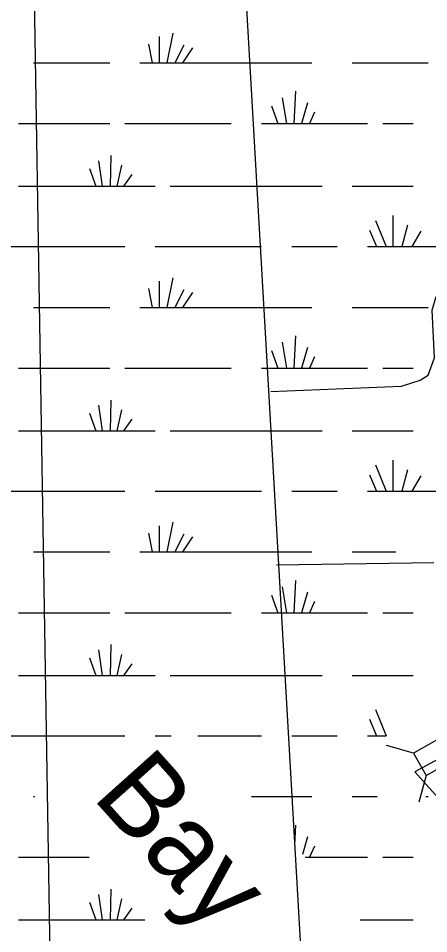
# Model space of a CAD drawing. Extents: x 2480962 to 2688785, y 277103 to 599240.
# Drawn here: x 2558477 to 2562534, y 565837 to 574894 of the extents above; entities that cross this region are included whole.
import ezdxf

# ---------------------------------------------------------------- set-up
doc = ezdxf.new("R2010")
doc.units = 0
for name, color, linetype in [('Divided_Highway', 7, 'Continuous'), ('Swamps', 7, 'Continuous'), ('Swamps Text', 7, 'Continuous'), ('Uninventoried Roads and Features', 7, 'Continuous')]:
    doc.layers.add(name, color=color, linetype=linetype)

msp = doc.modelspace()

# ---------------------------------------------------------------- linework, layer by layer
at = {"layer": 'Divided_Highway'}
msp.add_line((2559042.308, 550450.169), (2558293.684, 595906.699), dxfattribs=at)
at = {"layer": 'Swamps'}
for points in [[(2559870.673, 574713.711), (2559870.679, 574453.895)], [(2560004.172, 574747.089), (2559944.929, 574453.896)], [(2559762.925, 574639.458), (2559800.179, 574453.893)], [(2560111.925, 574628.339), (2560022.929, 574453.897)], [(2560197.176, 574602.34), (2560100.679, 574453.898)], [(2558627.429, 574453.874), (2559380.679, 574453.886)], [(2559677.679, 574453.891), (2559800.179, 574453.893)], [(2559800.179, 574453.893), (2559870.679, 574453.895)], [(2559870.679, 574453.895), (2559944.929, 574453.896)], [(2559944.929, 574453.896), (2560022.929, 574453.897)], [(2560022.929, 574453.897), (2560100.679, 574453.898)], [(2560100.679, 574453.898), (2561377.429, 574453.858)], [(2561778.429, 574453.864), (2562527.929, 574453.877)], [(2561217.935, 574171.788), (2561199.443, 573852.659)], [(2561084.187, 574108.723), (2561128.943, 573852.658)], [(2561336.688, 574056.789), (2561277.193, 573852.66)], [(2560980.439, 574027.096), (2561043.443, 573852.656)], [(2561403.44, 573963.977), (2561355.193, 573852.661)], [(2558478.943, 573852.614), (2559380.693, 573852.629)], [(2559529.193, 573852.631), (2560579.443, 573852.649)], [(2560880.193, 573852.654), (2561043.443, 573852.656)], [(2561043.443, 573852.656), (2561128.943, 573852.658)], [(2561128.943, 573852.658), (2561199.443, 573852.659)], [(2561199.443, 573852.659), (2561277.193, 573852.66)], [(2561277.193, 573852.66), (2561355.193, 573852.661)], [(2561355.193, 573852.661), (2561930.443, 573852.609)], [(2562078.943, 573852.611), (2562379.693, 573852.616)], [(2559391.95, 573537.125), (2559384.457, 573232.809)], [(2559180.453, 573407.245), (2559243.457, 573232.806)], [(2559269.451, 573485.185), (2559306.457, 573232.807)], [(2559495.702, 573440.688), (2559451.207, 573232.81)], [(2559599.704, 573347.876), (2559517.957, 573232.811)], [(2558478.957, 573232.794), (2559243.457, 573232.806)], [(2559243.457, 573232.806), (2559306.457, 573232.807)], [(2559306.457, 573232.807), (2559384.457, 573232.809)], [(2559384.457, 573232.809), (2559451.207, 573232.81)], [(2559451.207, 573232.81), (2559517.957, 573232.811)], [(2559517.957, 573232.811), (2559829.957, 573232.816)], [(2559978.207, 573232.819), (2561481.457, 573232.843)], [(2561778.457, 573232.785), (2562379.707, 573232.795)], [(2562008.465, 572895.098), (2562112.47, 572635.283)], [(2562179.213, 572943.351), (2562179.22, 572635.284)], [(2561948.967, 572798.595), (2562019.47, 572635.281)], [(2562323.966, 572846.852), (2562268.22, 572635.285)], [(2562457.467, 572787.416), (2562368.47, 572635.287)], [(2558167.22, 572635.281), (2559529.22, 572635.24)], [(2559829.72, 572635.245), (2560880.22, 572635.263)], [(2561180.72, 572635.268), (2561629.97, 572635.275)], [(2561930.47, 572635.28), (2562019.47, 572635.281)], [(2562019.47, 572635.281), (2562112.47, 572635.283)], [(2562112.47, 572635.283), (2562179.22, 572635.284)], [(2562179.22, 572635.284), (2562268.22, 572635.285)], [(2562268.22, 572635.285), (2562368.47, 572635.287)], [(2562368.47, 572635.287), (2563730.471, 572635.248)], [(2560004.227, 572327.244), (2559944.984, 572033.989)], [(2559870.728, 572293.805), (2559870.734, 572033.988)], [(2559762.98, 572219.614), (2559800.234, 572033.987)], [(2560111.98, 572208.432), (2560022.734, 572033.991)], [(2560197.231, 572182.496), (2560100.734, 572033.992)], [(2558627.234, 572034.031), (2559380.734, 572034.043)], [(2559677.734, 572033.985), (2559800.234, 572033.987)], [(2559800.234, 572033.987), (2559870.734, 572033.988)], [(2559870.734, 572033.988), (2559944.984, 572033.989)], [(2559944.984, 572033.989), (2560022.734, 572033.991)], [(2560022.734, 572033.991), (2560100.734, 572033.992)], [(2560100.734, 572033.992), (2561377.484, 572034.013)], [(2561778.234, 572034.019), (2562527.984, 572034.032)], [(2561084.242, 571688.817), (2561128.748, 571432.751)], [(2561217.99, 571751.945), (2561199.248, 571432.752)], [(2560980.494, 571607.189), (2561043.498, 571432.75)], [(2561336.743, 571636.882), (2561277.248, 571432.753)], [(2561403.495, 571544.07), (2561355.248, 571432.755)], [(2558478.997, 571432.771), (2559380.747, 571432.785)], [(2559529.247, 571432.725), (2560579.498, 571432.742)], [(2560880.248, 571432.747), (2561043.498, 571432.75)], [(2561043.498, 571432.75), (2561128.748, 571432.751)], [(2561128.748, 571432.751), (2561199.248, 571432.752)], [(2561199.248, 571432.752), (2561277.248, 571432.753)], [(2561277.248, 571432.753), (2561355.248, 571432.755)], [(2561355.248, 571432.755), (2561930.498, 571432.764)], [(2562078.998, 571432.766), (2562379.498, 571432.771)], [(2559269.506, 571065.341), (2559306.511, 570812.963)], [(2559392.005, 571117.282), (2559384.511, 570812.965)], [(2559180.257, 570987.401), (2559243.511, 570812.962)], [(2559495.757, 571020.782), (2559451.261, 570812.966)], [(2559599.759, 570927.97), (2559518.011, 570812.967)], [(2558479.011, 570812.95), (2559243.511, 570812.962)], [(2559243.511, 570812.962), (2559306.511, 570812.963)], [(2559306.511, 570812.963), (2559384.511, 570812.965)], [(2559384.511, 570812.965), (2559451.261, 570812.966)], [(2559451.261, 570812.966), (2559518.011, 570812.967)], [(2559518.011, 570812.967), (2559829.762, 570812.91)], [(2559978.262, 570812.912), (2561481.512, 570812.937)], [(2561778.262, 570812.941), (2562379.512, 570812.951)], [(2562179.269, 570523.444), (2562179.276, 570215.377)], [(2562008.52, 570475.191), (2562112.276, 570215.376)], [(2562324.021, 570426.945), (2562268.276, 570215.378)], [(2561949.022, 570378.688), (2562019.525, 570215.374)], [(2562457.522, 570367.572), (2562368.526, 570215.38)], [(2558167.025, 570215.375), (2559529.275, 570215.397)], [(2559829.775, 570215.402), (2560880.275, 570215.419)], [(2561180.775, 570215.424), (2561629.775, 570215.368)], [(2561930.525, 570215.373), (2562019.525, 570215.374)], [(2562019.525, 570215.374), (2562112.276, 570215.376)], [(2562112.276, 570215.376), (2562179.276, 570215.377)], [(2562179.276, 570215.377), (2562268.276, 570215.378)], [(2562268.276, 570215.378), (2562368.526, 570215.38)], [(2562368.526, 570215.38), (2563730.526, 570215.402)], [(2559870.783, 569873.96), (2559870.789, 569614.145)], [(2560004.282, 569907.338), (2559945.039, 569614.146)], [(2559763.034, 569799.708), (2559800.289, 569614.144)], [(2560112.035, 569788.588), (2560022.789, 569614.147)], [(2560197.285, 569762.589), (2560100.789, 569614.149)], [(2558627.288, 569614.125), (2559380.789, 569614.137)], [(2559677.789, 569614.142), (2559800.289, 569614.144)], [(2559800.289, 569614.144), (2559870.789, 569614.145)], [(2559870.789, 569614.145), (2559945.039, 569614.146)], [(2559945.039, 569614.146), (2560022.789, 569614.147)], [(2560022.789, 569614.147), (2560100.789, 569614.149)], [(2560100.789, 569614.149), (2561377.539, 569614.106)], [(2561778.289, 569614.113), (2562208.789, 569614.12)], [(2561218.045, 569332.038), (2561199.303, 569012.908)], [(2561084.297, 569268.972), (2561128.803, 569012.907)], [(2560980.299, 569187.344), (2561043.553, 569012.906)], [(2561336.798, 569217.038), (2561277.303, 569012.91)], [(2561403.55, 569124.225), (2561355.303, 569012.911)], [(2558478.802, 569012.865), (2559380.802, 569012.879)], [(2559529.302, 569012.882), (2560579.553, 569012.898)], [(2560880.303, 569012.903), (2561043.553, 569012.906)], [(2561043.553, 569012.906), (2561128.803, 569012.907)], [(2561128.803, 569012.907), (2561199.303, 569012.908)], [(2561199.303, 569012.908), (2561277.303, 569012.91)], [(2561277.303, 569012.91), (2561355.303, 569012.911)], [(2561355.303, 569012.911), (2561930.553, 569012.857)], [(2562079.053, 569012.86), (2562379.553, 569012.864)], [(2559391.809, 568697.375), (2559384.566, 568393.058)], [(2559269.561, 568645.435), (2559306.566, 568393.057)], [(2559495.812, 568600.938), (2559451.316, 568393.059)], [(2559180.312, 568567.495), (2559243.566, 568393.056)], [(2559599.814, 568508.126), (2559518.066, 568393.06)], [(2558478.816, 568393.044), (2559243.566, 568393.056)], [(2559243.566, 568393.056), (2559306.566, 568393.057)], [(2559306.566, 568393.057), (2559384.566, 568393.058)], [(2559384.566, 568393.058), (2559451.316, 568393.059)], [(2559451.316, 568393.059), (2559518.066, 568393.06)], [(2559518.066, 568393.06), (2559829.816, 568393.065)], [(2559978.316, 568393.068), (2561481.567, 568393.092)], [(2561778.317, 568393.035), (2562379.567, 568393.044)], [(2562008.575, 568055.346), (2562112.331, 567795.532)], [(2561949.077, 567958.844), (2562019.581, 567795.53)], [(2558167.079, 567795.531), (2559529.33, 567795.491)], [(2559829.83, 567795.496), (2559988.793, 567795.498)], [(2560252.965, 567795.502), (2560880.33, 567795.512)], [(2561180.83, 567795.517), (2561629.83, 567795.524)], [(2561930.581, 567795.529), (2562019.581, 567795.53)], [(2562019.581, 567795.53), (2562112.331, 567795.532)], [(2558627.343, 567194.281), (2558641.487, 567194.281)], [(2560782.079, 567194.253), (2561377.594, 567194.262)], [(2561778.344, 567194.269), (2562023.344, 567194.273)], [(2562505.844, 567194.28), (2562528.094, 567194.281)], [(2561217.85, 566912.193), (2561206.265, 566712.237)], [(2561336.603, 566797.132), (2561285.749, 566621.917)], [(2561403.605, 566704.318), (2561355.358, 566593.004)], [(2558478.857, 566593.021), (2559176.437, 566593.032)], [(2561311.193, 566593.003), (2561355.358, 566593.004)], [(2561355.358, 566593.004), (2561930.608, 566593.013)], [(2562079.108, 566593.016), (2562379.608, 566593.02)], [(2559391.864, 566277.531), (2559384.621, 565973.215)], [(2559269.365, 566225.591), (2559306.621, 565973.214)], [(2559495.866, 566181.031), (2559451.371, 565973.216)], [(2559180.367, 566147.651), (2559243.371, 565973.213)], [(2559599.869, 566088.22), (2559518.121, 565973.217)], [(2558478.871, 565973.201), (2559243.371, 565973.213)], [(2559243.371, 565973.213), (2559306.621, 565973.214)], [(2559306.621, 565973.214), (2559384.621, 565973.215)], [(2559384.621, 565973.215), (2559451.371, 565973.216)], [(2559451.371, 565973.216), (2559518.121, 565973.217)], [(2559518.121, 565973.217), (2559727.939, 565973.178)], [(2561856.643, 565973.191), (2562379.622, 565973.199)]]:
    msp.add_lwpolyline(points, dxfattribs=at)
at = {"layer": 'Uninventoried Roads and Features'}
for p, q in [((2562583.68, 569505.49), (2561029.955, 569482.924)), ((2562709.625, 567809.285), (2562383.014, 567625.03)), ((2563134.617, 567842.908), (2562396.062, 567437.46)), ((2562383.014, 567625.03), (2562118.149, 567698.836)), ((2562383.014, 567625.03), (2562508.799, 567402.063)), ((2562508.799, 567402.063), (2562835.41, 567586.318)), ((2562396.062, 567437.46), (2563160.008, 566583.823)), ((2562508.799, 567402.063), (2562434.992, 567137.198))]:
    msp.add_line(p, q, dxfattribs=at)
for points in [[(2559712.705, 553274.681), (2560277.352, 554275.712), (2560337.097, 554461.162), (2560330.452, 554549.867), (2560410.01, 554718.53), (2560568.699, 554823.907), (2560936.476, 555026.543), (2561319.546, 555233.513), (2561483.274, 555424.088), (2561639.749, 555722.677), (2561778.733, 556148.295), (2561752.551, 556613.297), (2561726.491, 557319.904), (2561779.776, 558079.199), (2561725.574, 558638.048), (2561654.377, 559001.163), (2560592.349, 577517.69), (2560555.79, 578312.882), (2560461.353, 578679.149), (2560427.314, 578819.199)], [(2560974.029, 571201.403), (2562266.434, 571254.604), (2562449.761, 571312.417), (2562529.165, 571363.175), (2562591.262, 571535.167), (2562568.751, 572006.081), (2562606.952, 572140.617), (2562677.801, 572218.172), (2562769.373, 572249.975), (2564352.172, 573311.349)]]:
    msp.add_lwpolyline(points, dxfattribs=at)

# ---------------------------------------------------------------- texts
at = {"layer": 'Swamps Text'}
msp.add_text('Bay', height=800, rotation=311.8744972, dxfattribs=at).set_placement((2559196.072, 567189.449))

doc.saveas('drawing.dxf')
